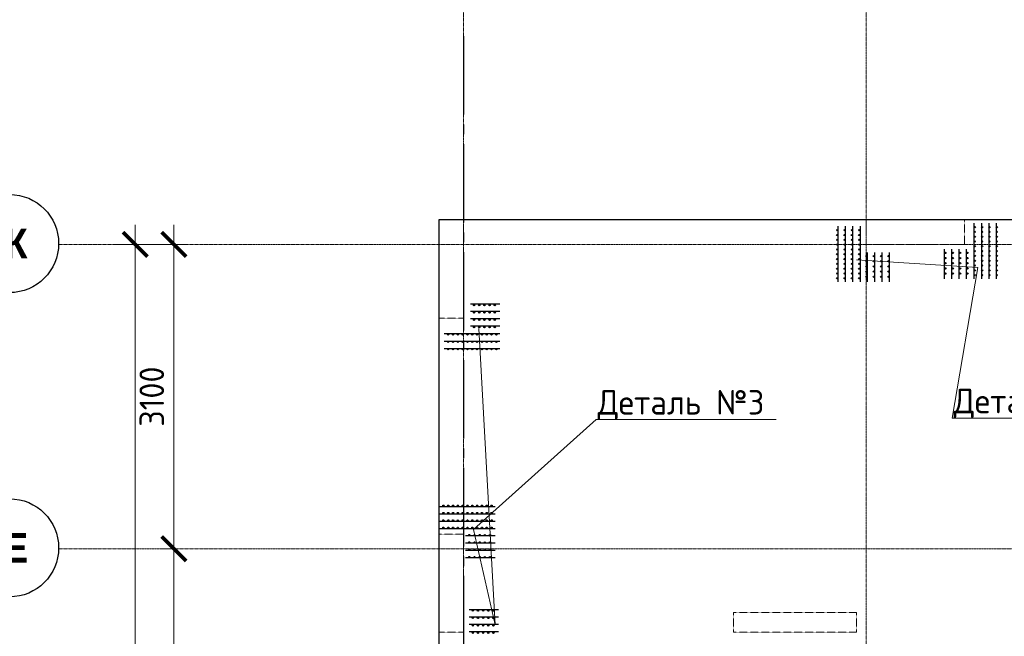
# Model space of a CAD drawing. Header units: millimetres. Extents: x -42044588 to 856694, y -806701 to 941911.
# Tile 482 of 656: x 193511 to 203536, y -372533 to -366251. Entities that reach past the tile are written whole.
import ezdxf
from ezdxf import colors
from ezdxf.entities.mleader import LeaderData, LeaderLine
from ezdxf.math import Vec2, Vec3

# ---------------------------------------------------------------- set-up
doc = ezdxf.new("R2010")
doc.units = ezdxf.units.MM
for name, pattern in [('______5', [1100, 800, -100, 100, -100]), ('DASHED', [7, 5, -2, 0]), ('осевая', [50.8, 31.75, -6.35, 6.35, -6.35])]:
    doc.linetypes.add(name, pattern=pattern)
doc.layers.add('0 @ 100', color=7, linetype='Continuous')
doc.layers.add('Колонна_ бетон', color=7, linetype='Continuous', lineweight=50, true_color=0xb4b496)
for name, color, linetype, lineweight in [('Оси', 40, '______5', 18), ('осн.сетка', 4, 'Continuous', 60), ('Перекрытие ж_бетон', 1, 'Continuous', 30), ('подоснова', 151, 'Continuous', 5), ('размер', 1, 'Continuous', 25), ('РАЗМЕРЫ', 1, 'Continuous', 9)]:
    doc.layers.add(name, color=color, linetype=linetype, lineweight=lineweight)
doc.styles.add('Century Gothic', font='GOTHIC.TTF')
doc.styles.add('GOST-2.304_Type-B', font='GOST_Common.ttf')
doc.styles.add('ГОСТ', font='GOST_Common.ttf')
doc.dimstyles.new('СПДС', dxfattribs={"dimscale": 100, "dimtxt": 2.5, "dimasz": 2, "dimexe": 1.25, "dimexo": 0, "dimtad": 1, "dimdec": 0, "dimrnd": 5, "dimtxsty": 'GOST-2.304_Type-B', "dimblk": 'ARCHTICK', "dimcen": 2.5, "dimdle": 2, "dimclrd": 1, "dimclre": 1, "dimclrt": 1, "dimadec": 0, "dimazin": 2, "dimtfac": 0.75, "dimtdec": 0, "dimtmove": 1, "dimatfit": 3, "dimfxl": 0, "dimtolj": 1, "dimarcsym": 0})

# ---------------------------------------------------------------- blocks, each defined once
blk = doc.blocks.new('_ArchTick')
at = {"color": 0, "linetype": 'ByBlock', "const_width": 0.15}
blk.add_lwpolyline([(-0.5, -0.5), (0.5, 0.5)], dxfattribs=at)
blk = doc.blocks.new('*D6709')
at = {"color": 1, "lineweight": -2, "transparency": 16777216}
for p, q in [((-89046, -342901), (-89046, -326101)), ((-89266, -326301), (-88921, -326301)), ((-89046, -342701), (-89171, -342701))]:
    blk.add_line(p, q, dxfattribs=at)
at = {"layer": 'DEFPOINTS', "color": 0, "transparency": 16777216}
for p in [(-89266, -326301), (-89046, -326301), (-89046, -342701)]:
    blk.add_point(p, dxfattribs=at)
at = {"color": 1, "lineweight": -2, "transparency": 16777216, "xscale": 250, "yscale": 250, "zscale": 250}
for p, rotation in [((-89046, -326301), 90), ((-89046, -342701), 270)]:
    blk.add_blockref('_ArchTick', p, dxfattribs=dict(at, rotation=rotation))
at = {"color": 1, "transparency": 16777216, "insert": (-89271, -334259), "char_height": 250, "width": 104166.67, "attachment_point": 5, "rotation": 90, "style": 'GOST-2.304_Type-B'}
blk.add_mtext('\\A1;16400', dxfattribs=at)
blk = doc.blocks.new('NSY101')
at = {"color": 0, "linetype": 'ByBlock', "lineweight": -2}
blk.add_circle((0, 0), 50, dxfattribs=at)
blk = doc.blocks.new('СЛОЖНЫЙ_ОБЪЕКТ_28')
at = {"layer": 'Оси', "color": 16, "linetype": 'Continuous', "lineweight": 25, "transparency": 33554687, "xscale": 9.999999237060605, "yscale": 9.999999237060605, "zscale": 9.999999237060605}
blk.add_blockref('NSY101', (-12319, -3597), dxfattribs=at)
at = {"layer": 'Оси', "color": 16, "linetype": 'Continuous', "lineweight": 25, "transparency": 33554687, "insert": (-12319, -3597), "char_height": 300, "width": 540, "attachment_point": 5, "style": 'Century Gothic'}
blk.add_mtext('\\A1;{\\fCentury Gothic|i0|b1;\\H300.000000;\\W1.000000;\\C16;Ж}\\P', dxfattribs=at)
blk = doc.blocks.new('СЛОЖНЫЙ_ОБЪЕКТ_62')
at = {"layer": 'Оси', "color": 16, "linetype": 'Continuous', "lineweight": 25, "transparency": 33554687, "xscale": 9.999999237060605, "yscale": 9.999999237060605, "zscale": 9.999999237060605}
blk.add_blockref('NSY101', (-12319, -6697), dxfattribs=at)
at = {"layer": 'Оси', "color": 16, "linetype": 'Continuous', "lineweight": 25, "transparency": 33554687, "insert": (-12319, -6697), "char_height": 300, "width": 480, "attachment_point": 5, "style": 'Century Gothic'}
blk.add_mtext('\\A1;{\\fCentury Gothic|i0|b1;\\H300.000000;\\W1.000000;\\C16; Е}\\P', dxfattribs=at)
blk = doc.blocks.new('*D6715')
at = {"color": 1, "lineweight": -2, "transparency": 16777216}
for p, q in [((-88653, -332601), (-88653, -329201)), ((-88653, -329401), (-88778, -329401)), ((-88653, -332401), (-88778, -332401))]:
    blk.add_line(p, q, dxfattribs=at)
at = {"layer": 'DEFPOINTS', "color": 0, "transparency": 16777216}
for p in [(-88653, -329401), (-88653, -329401), (-88653, -332401)]:
    blk.add_point(p, dxfattribs=at)
at = {"color": 1, "lineweight": -2, "transparency": 16777216, "xscale": 250, "yscale": 250, "zscale": 250}
for p, rotation in [((-88653, -329401), 90), ((-88653, -332401), 270)]:
    blk.add_blockref('_ArchTick', p, dxfattribs=dict(at, rotation=rotation))
at = {"color": 1, "transparency": 16777216, "insert": (-88878, -330926), "char_height": 250, "width": 83333.33, "attachment_point": 5, "rotation": 90, "style": 'GOST-2.304_Type-B'}
blk.add_mtext('\\A1;3000', dxfattribs=at)
blk = doc.blocks.new('*D6716')
at = {"color": 1, "lineweight": -2, "transparency": 16777216}
for p, q in [((-88653, -329601), (-88653, -326101)), ((-89077, -326301), (-88528, -326301)), ((-88653, -329401), (-88778, -329401))]:
    blk.add_line(p, q, dxfattribs=at)
at = {"layer": 'DEFPOINTS', "color": 0, "transparency": 16777216}
for p in [(-89077, -326301), (-88653, -326301), (-88653, -329401)]:
    blk.add_point(p, dxfattribs=at)
at = {"color": 1, "lineweight": -2, "transparency": 16777216, "xscale": 250, "yscale": 250, "zscale": 250}
for p, rotation in [((-88653, -326301), 90), ((-88653, -329401), 270)]:
    blk.add_blockref('_ArchTick', p, dxfattribs=dict(at, rotation=rotation))
at = {"color": 1, "transparency": 16777216, "insert": (-88878, -327851), "char_height": 250, "width": 83333.33, "attachment_point": 5, "rotation": 90, "style": 'GOST-2.304_Type-B'}
blk.add_mtext('\\A1;3100', dxfattribs=at)
blk = doc.blocks.new('подложка стн 1-го этажа')
at = {"layer": 'Колонна_ бетон', "color": 252, "linetype": 'DASHED', "lineweight": 0, "ltscale": 0.5, "true_color": 0x939598, "transparency": 33554687}
for p, q in [((7794, 22162, -200), (7794, 23162, -200)), ((7794, 23162, -200), (7794, 23162, -200)), ((7794, 23162, -200), (8044, 23162, -560)), ((8044, 23162, -560), (8044, 23162, -560)), ((8044, 23162, -400), (8044, 22162, -400)), ((10794, 22362, -200), (10794, 22362, -200)), ((10794, 22362, -200), (10794, 22162, -200)), ((10794, 22362, -200), (12044, 22362, -200)), ((12044, 22362, -200), (12044, 22362, -200)), ((12044, 22362, -200), (12044, 22162, -200)), ((8044, 22162, -200), (7794, 22162, -200)), ((7794, 22162, -200), (7794, 22162, -200)), ((8044, 22162, -200), (8044, 22162, -200)), ((10794, 22162, -200), (10794, 22162, -200)), ((10794, 22162, -200), (12044, 22162, -200)), ((12044, 22162, -200), (12044, 22162, -200))]:
    blk.add_line(p, q, dxfattribs=at)
at = {"layer": 'Колонна_ бетон', "color": 252, "linetype": 'DASHED', "lineweight": 0, "ltscale": 0.5, "true_color": 0x939598, "transparency": 33554687, "elevation": -560}
for points in [[(7794, 26362), (8044, 26362), (8044, 25362), (7794, 25362)], [(12144, 26362), (13144, 26362), (13144, 26112), (12144, 26112)]]:
    blk.add_lwpolyline(points, close=True, dxfattribs=at)
blk = doc.blocks.new('_None')
blk = doc.blocks.new('оси блок 2')
at = {"layer": 'Оси', "color": 16, "linetype": 'осевая', "lineweight": 0, "ltscale": 0.25, "transparency": 33554687}
for p, q in [((-85704.7, -322543), (-85704.7, -347930)), ((-81604.7, -322543), (-81604.7, -347914.1)), ((-89822.3, -326301.3), (-37238.5, -326301.3)), ((-89822.3, -329401.3), (-37238.5, -329401.3))]:
    blk.add_line(p, q, dxfattribs=at)
at = {"layer": 'Оси', "color": 16, "linetype": 'Continuous', "lineweight": 25, "transparency": 33554687}
for name in ['СЛОЖНЫЙ_ОБЪЕКТ_28', 'СЛОЖНЫЙ_ОБЪЕКТ_62']:
    blk.add_blockref(name, (-78007.2, -322694.4), dxfattribs=at)
for base, p1, p2, picture, middle in [((-89046, -326301.3), (-89046, -342701.3), (-89266.1, -326301.3), '*D6709', (-89046, -334259)), ((-88653.5, -326301.3), (-88653.5, -329401.3), (-89077, -326301.3), '*D6716', (-88653.5, -327851.3)), ((-88653.5, -329401.3), (-88653.5, -332401.3), (-88653.5, -329401.3), '*D6715', (-88653.5, -330926.5))]:
    dim = blk.add_linear_dim(base=base, p1=p1, p2=p2, angle=90, dimstyle='СПДС', override={"dimgap": 1})
    dim.commit()
    dim.dimension.update_dxf_attribs({"geometry": picture, "text_midpoint": middle, "dimtype": 160})

msp = doc.modelspace()

# ---------------------------------------------------------------- linework, layer by layer
at = {"layer": 'Оси', "color": 16, "linetype": '______5', "lineweight": 25, "transparency": 33554687}
msp.add_line((198029.671, -366418.665), (198029.671, -390408.665), dxfattribs=at)
at = {"layer": 'осн.сетка', "color": 3, "lineweight": 25, "ltscale": 100}
for points in [[(201841.934, -368356.65), (201841.934, -368922.165)], [(201916.934, -368356.65), (201916.934, -368922.165)], [(201991.934, -368356.65), (201991.934, -368922.165)], [(202066.934, -368356.65), (202066.934, -368922.165)], [(203227.236, -368324.636), (203227.236, -368890.152)], [(203302.236, -368324.636), (203302.236, -368890.152)], [(203377.236, -368324.636), (203377.236, -368890.152)], [(203452.236, -368324.636), (203452.236, -368890.152)], [(202927.236, -368890.456), (202927.236, -368590.456)], [(203002.236, -368890.456), (203002.236, -368590.456)], [(203077.236, -368890.456), (203077.236, -368590.456)], [(203152.236, -368890.456), (203152.236, -368590.456)], [(202141.934, -368922.47), (202141.934, -368622.47)], [(202216.934, -368922.47), (202216.934, -368622.47)], [(202291.934, -368922.47), (202291.934, -368622.47)], [(202366.934, -368922.47), (202366.934, -368622.47)], [(198400.557, -369150.003), (198100.557, -369150.003)], [(198400.557, -369225.003), (198100.557, -369225.003)], [(198400.557, -369300.003), (198100.557, -369300.003)], [(198400.557, -369375.003), (198100.557, -369375.003)], [(197834.737, -369450.003), (198400.253, -369450.003)], [(197834.737, -369525.003), (198400.253, -369525.003)], [(197834.737, -369600.003), (198400.253, -369600.003)], [(197786.143, -371209.829), (198351.659, -371209.829)], [(197786.143, -371284.829), (198351.659, -371284.829)], [(197786.143, -371359.829), (198351.659, -371359.829)], [(197786.143, -371434.829), (198351.659, -371434.829)], [(198351.963, -371509.829), (198051.963, -371509.829)], [(198351.963, -371584.829), (198051.963, -371584.829)], [(198351.963, -371659.829), (198051.963, -371659.829)], [(198351.963, -371734.829), (198051.963, -371734.829)], [(198387.385, -372263.41), (198087.385, -372263.41)], [(198387.385, -372338.41), (198087.385, -372338.41)], [(198387.385, -372413.41), (198087.385, -372413.41)], [(198387.385, -372488.41), (198087.385, -372488.41)]]:
    msp.add_lwpolyline(points, dxfattribs=at)
at = {"layer": 'Перекрытие ж_бетон'}
msp.add_lwpolyline([(208439.671, -368291.943), (208439.671, -368291.943), (197779.671, -368291.943), (197779.671, -385191.943)], dxfattribs=at)
at = {"layer": 'размер', "lineweight": 25, "ltscale": 2}
for centre, radius in [((201834.091, -368396.168), 6.3), ((201909.091, -368396.168), 6.3), ((201984.091, -368396.168), 6.3), ((202059.091, -368396.168), 6.3), ((203235.079, -368364.155), 6.3), ((203310.079, -368364.155), 6.3), ((203385.079, -368364.155), 6.3), ((203460.079, -368364.155), 6.3), ((201834.091, -368445.168), 6.3), ((201834.091, -368494.168), 6.3), ((201909.091, -368445.168), 6.3), ((201909.091, -368494.168), 6.3), ((201984.091, -368445.168), 6.3), ((201984.091, -368494.168), 6.3), ((202059.091, -368445.168), 6.3), ((202059.091, -368494.168), 6.3), ((203235.079, -368413.155), 6.3), ((203235.079, -368462.155), 6.3), ((203235.079, -368511.155), 6.3), ((203310.079, -368413.155), 6.3), ((203310.079, -368462.155), 6.3), ((203310.079, -368511.155), 6.3), ((203385.079, -368413.155), 6.3), ((203385.079, -368462.155), 6.3), ((203385.079, -368511.155), 6.3), ((203460.079, -368413.155), 6.3), ((203460.079, -368462.155), 6.3), ((203460.079, -368511.155), 6.3), ((201834.091, -368543.168), 6.3), ((201834.091, -368592.168), 6.3), ((201909.091, -368543.168), 6.3), ((201909.091, -368592.168), 6.3), ((201984.091, -368543.168), 6.3), ((201984.091, -368592.168), 6.3), ((202059.091, -368543.168), 6.3), ((202059.091, -368592.168), 6.3), ((203235.079, -368560.155), 6.3), ((203235.079, -368609.155), 6.3), ((203310.079, -368560.155), 6.3), ((203310.079, -368609.155), 6.3), ((203385.079, -368560.155), 6.3), ((203385.079, -368609.155), 6.3), ((203460.079, -368560.155), 6.3), ((203460.079, -368609.155), 6.3), ((201834.091, -368641.168), 6.3), ((201834.091, -368690.168), 6.3), ((201909.091, -368641.168), 6.3), ((201909.091, -368690.168), 6.3), ((201984.091, -368641.168), 6.3), ((201984.091, -368690.168), 6.3), ((202059.091, -368641.168), 6.3), ((202059.091, -368690.168), 6.3), ((202133.53, -368659.97), 6.75), ((202133.53, -368712.47), 6.75), ((202208.53, -368659.97), 6.75), ((202208.53, -368712.47), 6.75), ((202283.53, -368659.97), 6.75), ((202283.53, -368712.47), 6.75), ((202358.53, -368659.97), 6.75), ((202358.53, -368712.47), 6.75), ((202935.64, -368627.956), 6.75), ((202935.64, -368680.456), 6.75), ((203010.64, -368627.956), 6.75), ((203010.64, -368680.456), 6.75), ((203085.64, -368627.956), 6.75), ((203085.64, -368680.456), 6.75), ((203160.64, -368627.956), 6.75), ((203160.64, -368680.456), 6.75), ((203235.079, -368658.155), 6.3), ((203235.079, -368707.155), 6.3), ((203310.079, -368658.155), 6.3), ((203310.079, -368707.155), 6.3), ((203385.079, -368658.155), 6.3), ((203385.079, -368707.155), 6.3), ((203460.079, -368658.155), 6.3), ((203460.079, -368707.155), 6.3), ((201834.091, -368739.168), 6.3), ((201834.091, -368788.168), 6.3), ((201909.091, -368739.168), 6.3), ((201909.091, -368788.168), 6.3), ((201984.091, -368739.168), 6.3), ((201984.091, -368788.168), 6.3), ((202059.091, -368739.168), 6.3), ((202059.091, -368788.168), 6.3), ((202133.53, -368764.97), 6.75), ((202208.53, -368764.97), 6.75), ((202283.53, -368764.97), 6.75), ((202358.53, -368764.97), 6.75), ((202935.64, -368732.956), 6.75), ((202935.64, -368785.456), 6.75), ((203010.64, -368732.956), 6.75), ((203010.64, -368785.456), 6.75), ((203085.64, -368732.956), 6.75), ((203085.64, -368785.456), 6.75), ((203160.64, -368732.956), 6.75), ((203160.64, -368785.456), 6.75), ((203235.079, -368756.155), 6.3), ((203235.079, -368805.155), 6.3), ((203310.079, -368756.155), 6.3), ((203310.079, -368805.155), 6.3), ((203385.079, -368756.155), 6.3), ((203385.079, -368805.155), 6.3), ((203460.079, -368756.155), 6.3), ((203460.079, -368805.155), 6.3), ((201834.091, -368837.168), 6.3), ((201834.091, -368886.168), 6.3), ((201909.091, -368837.168), 6.3), ((201909.091, -368886.168), 6.3), ((201984.091, -368837.168), 6.3), ((201984.091, -368886.168), 6.3), ((202059.091, -368837.168), 6.3), ((202059.091, -368886.168), 6.3), ((202133.53, -368817.47), 6.75), ((202133.53, -368869.97), 6.75), ((202208.53, -368817.47), 6.75), ((202208.53, -368869.97), 6.75), ((202283.53, -368817.47), 6.75), ((202283.53, -368869.97), 6.75), ((202358.53, -368817.47), 6.75), ((202358.53, -368869.97), 6.75), ((202935.64, -368837.956), 6.75), ((203010.64, -368837.956), 6.75), ((203085.64, -368837.956), 6.75), ((203160.64, -368837.956), 6.75), ((203235.079, -368854.155), 6.3), ((203310.079, -368854.155), 6.3), ((203385.079, -368854.155), 6.3), ((203460.079, -368854.155), 6.3), ((198138.057, -369158.407), 6.75), ((198190.557, -369158.407), 6.75), ((198243.057, -369158.407), 6.75), ((198295.557, -369158.407), 6.75), ((198348.057, -369158.407), 6.75), ((198138.057, -369233.407), 6.75), ((198138.057, -369308.407), 6.75), ((198190.557, -369233.407), 6.75), ((198190.557, -369308.407), 6.75), ((198243.057, -369233.407), 6.75), ((198243.057, -369308.407), 6.75), ((198295.557, -369233.407), 6.75), ((198295.557, -369308.407), 6.75), ((198348.057, -369233.407), 6.75), ((198348.057, -369308.407), 6.75), ((198138.057, -369383.407), 6.75), ((198190.557, -369383.407), 6.75), ((198243.057, -369383.407), 6.75), ((198295.557, -369383.407), 6.75), ((198348.057, -369383.407), 6.75), ((197874.256, -369457.847), 6.3), ((197923.256, -369457.847), 6.3), ((197972.256, -369457.847), 6.3), ((198021.256, -369457.847), 6.3), ((198070.256, -369457.847), 6.3), ((198119.256, -369457.847), 6.3), ((198168.256, -369457.847), 6.3), ((198217.256, -369457.847), 6.3), ((198266.256, -369457.847), 6.3), ((198315.256, -369457.847), 6.3), ((198364.256, -369457.847), 6.3), ((197874.256, -369532.847), 6.3), ((197874.256, -369607.847), 6.3), ((197923.256, -369532.847), 6.3), ((197923.256, -369607.847), 6.3), ((197972.256, -369532.847), 6.3), ((197972.256, -369607.847), 6.3), ((198021.256, -369532.847), 6.3), ((198021.256, -369607.847), 6.3), ((198070.256, -369532.847), 6.3), ((198070.256, -369607.847), 6.3), ((198119.256, -369532.847), 6.3), ((198119.256, -369607.847), 6.3), ((198168.256, -369532.847), 6.3), ((198168.256, -369607.847), 6.3), ((198217.256, -369532.847), 6.3), ((198217.256, -369607.847), 6.3), ((198266.256, -369532.847), 6.3), ((198266.256, -369607.847), 6.3), ((198315.256, -369532.847), 6.3), ((198315.256, -369607.847), 6.3), ((198364.256, -369532.847), 6.3), ((198364.256, -369607.847), 6.3), ((197825.662, -371201.985), 6.3), ((197874.662, -371201.985), 6.3), ((197923.662, -371201.985), 6.3), ((197972.662, -371201.985), 6.3), ((198021.662, -371201.985), 6.3), ((198070.662, -371201.985), 6.3), ((198119.662, -371201.985), 6.3), ((198168.662, -371201.985), 6.3), ((198217.662, -371201.985), 6.3), ((198266.662, -371201.985), 6.3), ((198315.662, -371201.985), 6.3), ((197825.662, -371276.985), 6.3), ((197874.662, -371276.985), 6.3), ((197923.662, -371276.985), 6.3), ((197972.662, -371276.985), 6.3), ((198021.662, -371276.985), 6.3), ((198070.662, -371276.985), 6.3), ((198119.662, -371276.985), 6.3), ((198168.662, -371276.985), 6.3), ((198217.662, -371276.985), 6.3), ((198266.662, -371276.985), 6.3), ((198315.662, -371276.985), 6.3), ((197825.662, -371351.985), 6.3), ((197874.662, -371351.985), 6.3), ((197923.662, -371351.985), 6.3), ((197972.662, -371351.985), 6.3), ((198021.662, -371351.985), 6.3), ((198070.662, -371351.985), 6.3), ((198119.662, -371351.985), 6.3), ((198168.662, -371351.985), 6.3), ((198217.662, -371351.985), 6.3), ((198266.662, -371351.985), 6.3), ((198315.662, -371351.985), 6.3), ((197825.662, -371426.985), 6.3), ((197874.662, -371426.985), 6.3), ((197923.662, -371426.985), 6.3), ((197972.662, -371426.985), 6.3), ((198021.662, -371426.985), 6.3), ((198070.662, -371426.985), 6.3), ((198089.463, -371501.425), 6.75), ((198119.662, -371426.985), 6.3), ((198141.963, -371501.425), 6.75), ((198168.662, -371426.985), 6.3), ((198194.463, -371501.425), 6.75), ((198217.662, -371426.985), 6.3), ((198246.963, -371501.425), 6.75), ((198266.662, -371426.985), 6.3), ((198299.463, -371501.425), 6.75), ((198315.662, -371426.985), 6.3), ((198089.463, -371576.425), 6.75), ((198141.963, -371576.425), 6.75), ((198194.463, -371576.425), 6.75), ((198246.963, -371576.425), 6.75), ((198299.463, -371576.425), 6.75), ((198089.463, -371651.425), 6.75), ((198141.963, -371651.425), 6.75), ((198194.463, -371651.425), 6.75), ((198246.963, -371651.425), 6.75), ((198299.463, -371651.425), 6.75), ((198089.463, -371726.425), 6.75), ((198141.963, -371726.425), 6.75), ((198194.463, -371726.425), 6.75), ((198246.963, -371726.425), 6.75), ((198299.463, -371726.425), 6.75), ((198124.885, -372271.814), 6.75), ((198177.385, -372271.814), 6.75), ((198229.885, -372271.814), 6.75), ((198282.385, -372271.814), 6.75), ((198334.885, -372271.814), 6.75), ((198124.885, -372346.814), 6.75), ((198124.885, -372421.814), 6.75), ((198177.385, -372346.814), 6.75), ((198177.385, -372421.814), 6.75), ((198229.885, -372346.814), 6.75), ((198229.885, -372421.814), 6.75), ((198282.385, -372346.814), 6.75), ((198282.385, -372421.814), 6.75), ((198334.885, -372346.814), 6.75), ((198334.885, -372421.814), 6.75), ((198124.885, -372496.814), 6.75), ((198177.385, -372496.814), 6.75), ((198229.885, -372496.814), 6.75), ((198282.385, -372496.814), 6.75), ((198334.885, -372496.814), 6.75)]:
    msp.add_circle(centre, radius, dxfattribs=at)

# ---------------------------------------------------------------- block references
msp.add_blockref('подложка стн 1-го этажа', (189985.748, -394653.737, 560))
at = {"layer": 'РАЗМЕРЫ'}
msp.add_blockref('оси блок 2', (283734.389, -42240.621), dxfattribs=at)

# ---------------------------------------------------------------- texts
at = {"layer": '0 @ 100', "char_height": 300, "width": 18500, "attachment_point": 1, "style": 'ГОСТ'}
for s, insert in [('\\pi-900,l900,t900;{\\C7;1.^IАрмирование монолитной плиты  состоит из основного армирования ∅10 А500С с шагом  200х200мм  в нижней зоне, основного армирования ∅10 А500С с шагом  200х200мм  в  верхней зоне и дополнительного армирования, указанного на схемах армирования.\\P2.^IАрмирование плиты предусмотрено отдельными  стержнями заводской длины по осям Х и Y. При недостатке заводской длины стержней для армирования плиты, стыки стержней осуществлять внахлестку без  сварки. Стыки арматуры внахлестку должны располагаться вразбежку (через шаг). См. деталь стыковки арматуры.\\P3.^IВерхнюю и нижнюю арматуру вязать вязальной проволокой через пересечение.  Стержни основной и дополнительной арматуры укладывать в соответствии с сечениями .\\P4.^IПо периметру плиты и у отверстий  у концов основной арматуры устанавливать П-образные элементы Ск1.\\P5.^IПозиции со знаком "*" укладываются с шагом 100 мм\\P6.^IДля фиксации в проектном положении стержней верхней сетки устанавливать фиксаторы Ф1 с шагом 600х600мм.\\P7.^IДиаметр оправки стержня при d<20мм - 5d, при d≥20мм - 8d\\P8.^IКаркасы поперечного армирования устанавливаются до начала устройство верхней сетки армирования.\\P9.^IОбрамления отверстий см. лист 8. В местах расположения отверстий осуществить прерывания основной и дополнительной сеток арматуры. Отверстия обрамляются двумя стержнями арматуры. Отверстия обрамляются двумя стержнями арматуры  см. узел обрамления отверстий лист 8, расход стали на обрамление учтен на листе 35.\\P10.^IПроемы размерами до 300х300 допускается выполнять по месту методом алмазного бурения.}', (162119.939, -338419.47)), ('\\pi-900,l900,t900;{\\C7;1.^IАрмирование монолитной плиты  состоит из основного армирования ∅10 А500С с шагом  200х200мм  в нижней зоне, основного армирования ∅10 А500С с шагом  200х200мм  в  верхней зоне и дополнительного армирования, указанного на схемах армирования.\\P2.^IАрмирование плиты предусмотрено отдельными  стержнями заводской длины по осям Х и Y. При недостатке заводской длины стержней для армирования плиты, стыки стержней осуществлять внахлестку без  сварки. Стыки арматуры внахлестку должны располагаться вразбежку (через шаг). См. деталь стыковки арматуры.\\P3.^IВерхнюю и нижнюю арматуру вязать вязальной проволокой через пересечение.  Стержни основной и дополнительной арматуры укладывать в соответствии с сечениями .\\P4.^IПо периметру плиты и у отверстий  у концов основной арматуры устанавливать П-образные элементы Ск1.\\P5.^IПозиции со знаком "*" укладываются с шагом 100 мм\\P6.^IДля фиксации в проектном положении стержней верхней сетки устанавливать фиксаторы Ф1 с шагом 600х600мм.\\P7.^IДиаметр оправки стержня при d<20мм - 5d, при d≥20мм - 8d\\P8.^IКаркасы поперечного армирования устанавливаются до начала устройство верхней сетки армирования.\\P9.^IОбрамления отверстий см. лист 8. В местах расположения отверстий осуществить прерывания основной и дополнительной сеток арматуры. Отверстия обрамляются двумя стержнями арматуры. Отверстия обрамляются двумя стержнями арматуры  см. узел обрамления отверстий лист 8, расход стали на обрамление учтен на листе 35.\\P10.^IПроемы размерами до 300х300 допускается выполнять по месту методом алмазного бурения.\\P11.^IСечения 3-3;4-4;5-5 см. лист 8.}', (-41855.904, -339329.867)), ('\\pi-900,l900,t900;{\\C7;1.^IАрмирование монолитной плиты  состоит из основного армирования ∅10 А500С с шагом  200х200мм  в нижней зоне, основного армирования ∅10 А500С с шагом  200х200мм  в  верхней зоне и дополнительного армирования, указанного на схемах армирования.\\P2.^IАрмирование плиты предусмотрено отдельными  стержнями заводской длины по осям Х и Y. При недостатке заводской длины стержней для армирования плиты, стыки стержней осуществлять внахлестку без  сварки. Стыки арматуры внахлестку должны располагаться вразбежку (через шаг). См. деталь стыковки арматуры.\\P3.^IВерхнюю и нижнюю арматуру вязать вязальной проволокой через пересечение.  Стержни основной и дополнительной арматуры укладывать в соответствии с сечениями .\\P4.^IПо периметру плиты и у отверстий  у концов основной арматуры устанавливать П-образные элементы Ск1.\\P5.^IПозиции со знаком "*" укладываются с шагом 100 мм\\P6.^IДля фиксации в проектном положении стержней верхней сетки устанавливать фиксаторы Ф1 с шагом 600х600мм.\\P7.^IДиаметр оправки стержня при d<20мм - 5d, при d≥20мм - 8d\\P8.^IКаркасы поперечного армирования устанавливаются до начала устройство верхней сетки армирования.\\P9.^IОбрамления отверстий см. лист 8. В местах расположения отверстий осуществить прерывания основной и дополнительной сеток арматуры. Отверстия обрамляются двумя стержнями арматуры. Отверстия обрамляются двумя стержнями арматуры  см. узел обрамления отверстий лист 8, расход стали на обрамление учтен на листе 35.\\P10.^IПроемы размерами до 300х300 допускается выполнять по месту методом алмазного бурения}', (64408.272, -339572.105))]:
    msp.add_mtext(s, dxfattribs=dict(at, insert=insert))

# ---------------------------------------------------------------- leaders
at = {"layer": 'подоснова', "color": 2, "ltscale": 0.3}
ml = msp.add_multileader_mtext('Standard', dxfattribs=at)
ml.set_content('Деталь №3', color=2, style='GOST-2.304_Type-B')
ml.set_leader_properties(color=256, linetype='ByLayer', lineweight=15)
ml.set_arrow_properties(name='NONE')
ml.build(insert=Vec2(0, 0))
ml.multileader.update_dxf_attribs({"text_left_attachment_type": 6, "text_right_attachment_type": 6, "dogleg_length": 0.1, "arrow_head_size": 18})
ctx = ml.context
ctx.base_point, ctx.char_height, ctx.arrow_head_size, ctx.landing_gap_size, ctx.plane_origin = Vec3(203006.435, -370310.952), 250, 18, 20, Vec3(206414.584, -359338.593)
ctx.left_attachment, ctx.right_attachment, ctx.text_align_type = 6, 6, 1
notes = []
notes.append((ctx, [(1, (1, 1, 0), (203006.335, -370310.952), (1, 0), 0.1, [(0, [(202031.126, -368699.662), (203267.283, -368774.875)], 0, [])])]))
ctx.mtext.insert, ctx.mtext.alignment, ctx.mtext.flow_direction = Vec3(203869.238, -370010.952), 2, 5
ml = msp.add_multileader_mtext('Standard', dxfattribs=at)
ml.set_content('Деталь №3', color=2, style='GOST-2.304_Type-B')
ml.set_leader_properties(color=256, linetype='ByLayer', lineweight=15)
ml.set_arrow_properties(name='NONE')
ml.build(insert=Vec2(0, 0))
ml.multileader.update_dxf_attribs({"text_left_attachment_type": 6, "text_right_attachment_type": 6, "dogleg_length": 0.1, "arrow_head_size": 18})
ctx = ml.context
ctx.base_point, ctx.char_height, ctx.arrow_head_size, ctx.landing_gap_size, ctx.plane_origin = Vec3(199380.981, -370324.683), 250, 18, 20, Vec3(202876.498, -359243.137)
ctx.left_attachment, ctx.right_attachment, ctx.text_align_type = 6, 6, 1
notes.append((ctx, [(1, (1, 1, 0), (199380.881, -370324.683), (1, 0), 0.1, [(2, [(198185.071, -369399.212), (198351.131, -372416.5), (198132.566, -371446.061)], 0, [])])]))
ctx.mtext.insert, ctx.mtext.alignment, ctx.mtext.flow_direction = Vec3(200243.784, -370024.683), 2, 5
for ctx, leaders in notes:
    for number, flags, end, landing, length, lines in leaders:
        leader = LeaderData()
        leader.index, (leader.has_last_leader_line, leader.has_dogleg_vector, leader.attachment_direction) = number, flags
        leader.last_leader_point, leader.dogleg_vector, leader.dogleg_length = Vec3(end), Vec3(landing), length
        for number, points, colour, breaks in lines:
            line = LeaderLine()
            line.index, line.vertices, line.color, line.breaks = number, Vec3.list(points), colors.encode_raw_color(colour), breaks
            leader.lines.append(line)
        ctx.leaders.append(leader)

doc.saveas('drawing.dxf')
